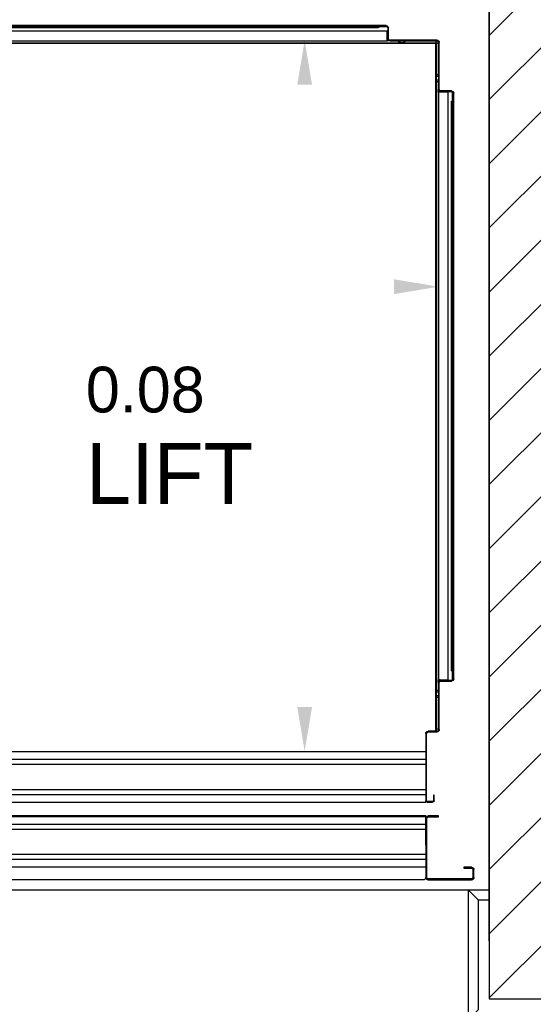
# Model space of a CAD drawing. Header units: millimetres. Extents: x -297000 to 504135, y -166520 to 252050.
# Tile 326 of 416: x 22451 to 23464, y 16792 to 18731. Entities that reach past the tile are written whole.
import ezdxf

# ---------------------------------------------------------------- set-up
doc = ezdxf.new("R2010")
doc.units = ezdxf.units.MM
doc.header["$MEASUREMENT"] = 0
doc.layers.get('Defpoints').update_dxf_attribs({"color": 6})
for name, color, linetype in [('010_D0050_D', 1, 'Continuous'), ('010_T0050_T', 4, 'Continuous'), ('068_HATCH_H', 8, 'Continuous'), ('220_WALIN_G', 1, 'Continuous'), ('420_WAFIN_G', 1, 'Continuous')]:
    doc.layers.add(name, color=color, linetype=linetype)
doc.styles.add('VMX 2 MEDIUM 50', font='unvr55w.TTF', dxfattribs={"height": 100})
doc.dimstyles.new('1_25', dxfattribs={"dimscale": 25, "dimtxt": 3.5, "dimasz": 3.5, "dimexe": 1.25, "dimexo": 0.625, "dimgap": 1, "dimtad": 1, "dimdec": 0, "dimdsep": 46, "dimtxsty": 'Standard', "dimcen": 2.5, "dimclrd": 256, "dimclre": 256, "dimclrt": 10, "dimadec": 0, "dimazin": 0, "dimtfac": 1, "dimtdec": 0, "dimtmove": 0, "dimatfit": 3, "dimfxl": 0, "dimtvp": 1, "dimtolj": 1, "dimtzin": 0, "dimlwd": -1, "dimlwe": -1, "dimarcsym": 0})
doc.dimstyles.new('VMX 50', dxfattribs={"dimscale": 50, "dimtxt": 1, "dimasz": 1, "dimexe": 2, "dimexo": 2, "dimgap": 0.7, "dimtad": 1, "dimdec": 0, "dimdsep": 46, "dimtxsty": 'VMX 2 MEDIUM 50', "dimblk1": 'VMX-DIM-ARROW', "dimblk2": 'VMX-DIM-ARROW', "dimsah": 1, "dimcen": 1, "dimdle": 2, "dimse1": 1, "dimse2": 1, "dimclrd": 256, "dimclre": 256, "dimclrt": 256, "dimadec": 0, "dimazin": 0, "dimtm": 1e-09, "dimtfac": 1, "dimtdec": 0, "dimtmove": 2, "dimatfit": 2, "dimldrblk": 'VMX-DIM-ARROW', "dimfxl": 0, "dimtolj": 2, "dimlwd": -1, "dimarcsym": 0})

# ---------------------------------------------------------------- blocks, each defined once
blk = doc.blocks.new('VMX-DIM-ARROW')
h = blk.add_hatch(color=256)
edge = h.paths.add_edge_path()
edge.add_arc((0, 0), 0.5, 0, 360)
for p, q in [((0, 2.5), (0, -2.5)), ((-2.5, 0), (2.5, 0))]:
    blk.add_line(p, q)
blk = doc.blocks.new('*D147')
at = {"layer": '010_D0050_D'}
blk.add_line((20707, 16337), (23327, 16337), dxfattribs=at)
at = {"layer": 'Defpoints', "color": 0}
for p in [(23377, 17487), (20657, 16587), (23377, 16337)]:
    blk.add_point(p, dxfattribs=at)
at = {"layer": '010_D0050_D', "xscale": 50, "yscale": 50, "zscale": 50, "rotation": 180}
blk.add_blockref('VMX-DIM-ARROW', (20657, 16337), dxfattribs=at)
at = {"layer": '010_D0050_D', "xscale": 50, "yscale": 50, "zscale": 50}
blk.add_blockref('VMX-DIM-ARROW', (23377, 16337), dxfattribs=at)
at = {"layer": '010_D0050_D', "insert": (22017, 16423.9), "char_height": 100, "attachment_point": 5, "style": 'VMX 2 MEDIUM 50'}
blk.add_mtext('\\A2;2720', dxfattribs=at)
blk = doc.blocks.new('*D148')
at = {"layer": '010_D0050_D'}
blk.add_line((23427, 16337), (23541, 16337), dxfattribs=at)
at = {"layer": 'Defpoints', "color": 0}
for p in [(23377, 17487), (23591, 17487), (23591, 16337)]:
    blk.add_point(p, dxfattribs=at)
at = {"layer": '010_D0050_D', "xscale": 50, "yscale": 50, "zscale": 50, "rotation": 180}
blk.add_blockref('VMX-DIM-ARROW', (23377, 16337), dxfattribs=at)
at = {"layer": '010_D0050_D', "xscale": 50, "yscale": 50, "zscale": 50}
blk.add_blockref('VMX-DIM-ARROW', (23591, 16337), dxfattribs=at)
at = {"layer": '010_D0050_D', "insert": (23484, 16423.9), "char_height": 100, "attachment_point": 5, "style": 'VMX 2 MEDIUM 50'}
blk.add_mtext('\\A2;214', dxfattribs=at)
blk = doc.blocks.new('*D942')
at = {"layer": 'Defpoints'}
for p, q in [((-595.6, 1673.5), (-897.4, 1673.5)), ((-866.2, 1586), (-866.2, 360.5)), ((-216.2, 273), (-897.4, 273))]:
    blk.add_line(p, q, dxfattribs=at)
at = {"layer": 'Defpoints', "color": 0}
for p in [(-580, 1673.5), (-866.2, 273), (-200.5, 273)]:
    blk.add_point(p, dxfattribs=at)
at = {"layer": 'Defpoints'}
for points in [[(-880.7, 1586), (-851.6, 1586), (-866.2, 1673.5)], [(-880.7, 360.5), (-851.6, 360.5), (-866.2, 273)]]:
    blk.add_solid(points, dxfattribs=at)
at = {"layer": 'Defpoints', "color": 10, "insert": (-934.9, 1004), "char_height": 87.5, "attachment_point": 5, "rotation": 90}
blk.add_mtext('\\A1;1400', dxfattribs=at)
blk = doc.blocks.new('*D943')
at = {"layer": 'Defpoints'}
for p, q in [((-1130, 1009.1), (-1130, 1219.7)), ((-30, 1009.1), (-30, 1219.7)), ((-1042.5, 1188.4), (-117.5, 1188.4))]:
    blk.add_line(p, q, dxfattribs=at)
at = {"layer": 'Defpoints', "color": 0}
for p in [(-30, 1188.4), (-1130, 993.5), (-30, 993.5)]:
    blk.add_point(p, dxfattribs=at)
at = {"layer": 'Defpoints'}
for points in [[(-1042.5, 1203), (-1042.5, 1173.8), (-1130, 1188.4)], [(-117.5, 1203), (-117.5, 1173.8), (-30, 1188.4)]]:
    blk.add_solid(points, dxfattribs=at)
at = {"layer": 'Defpoints', "color": 10, "insert": (-580, 1257.2), "char_height": 87.5, "attachment_point": 5}
blk.add_mtext('\\A1;1100', dxfattribs=at)
blk = doc.blocks.new('LIFT')
h = blk.add_hatch()
h.set_pattern_fill('ANSI31', color=8, scale=254, angle=195, style=0)
h.set_pattern_definition([(120, (1314.89, 1996.262), (27.4963, 15.875), [])])
edge = h.paths.add_edge_path()
edge.add_ellipse((-1034.5, 1677), major_axis=(4.47, 0), ratio=1, start_angle=270, end_angle=360, ccw=False)
edge.add_line((-1034.5, 1672.5), (-1127, 1672.5))
edge.add_ellipse((-1127, 1669.5), major_axis=(0, 2.97), ratio=1, start_angle=0, end_angle=90)
edge.add_line((-1130, 1669.5), (-1130, 1577))
edge.add_ellipse((-1134.5, 1577), major_axis=(4.47, 0), ratio=1, start_angle=270, end_angle=360, ccw=False)
edge.add_line((-1134.5, 1572.5), (-1155.5, 1572.5))
edge.add_ellipse((-1155.5, 1569.5), major_axis=(0, 2.97), ratio=1, start_angle=0, end_angle=90)
edge.add_line((-1158.5, 1569.5), (-1158.5, 1554))
edge.add_line((-1158.5, 1554), (-1160, 1554))
edge.add_line((-1160, 1554), (-1160, 1569.5))
edge.add_ellipse((-1155.5, 1569.5), major_axis=(-4.47, 0), ratio=1, start_angle=270, end_angle=360, ccw=False)
edge.add_line((-1155.5, 1574), (-1134.5, 1574))
edge.add_ellipse((-1134.5, 1577), major_axis=(0, -2.97), ratio=1, start_angle=0, end_angle=90)
edge.add_line((-1131.5, 1577), (-1131.5, 1669.5))
edge.add_ellipse((-1127, 1669.5), major_axis=(-4.47, 0), ratio=1, start_angle=270, end_angle=360, ccw=False)
edge.add_line((-1127, 1674), (-1034.5, 1674))
edge.add_ellipse((-1034.5, 1677), major_axis=(0, -2.97), ratio=1, start_angle=0, end_angle=90)
edge.add_line((-1031.5, 1677), (-1031.5, 1698))
edge.add_ellipse((-1027, 1698), major_axis=(-4.47, 0), ratio=1, start_angle=270, end_angle=360, ccw=False)
edge.add_line((-1027, 1702.5), (-1011.5, 1702.5))
edge.add_line((-1011.5, 1702.5), (-1011.5, 1701))
edge.add_line((-1011.5, 1701), (-1027, 1701))
edge.add_ellipse((-1027, 1698), major_axis=(0, 2.97), ratio=1, start_angle=0, end_angle=90)
edge.add_line((-1030, 1698), (-1030, 1677))
at = {"color": 8}
for p, q in [((-1031.5, 1677), (-1031.5, 1698)), ((-1030, 1698), (-1030, 1677)), ((-1029.3, 1700), (-1011.5, 1700)), ((-1029, 1672.5), (-1029, 1691.5)), ((-1029, 1691.5), (-131, 1691.5)), ((-1027, 1702.5), (-1011.5, 1702.5)), ((-1011.5, 1701), (-1027, 1701)), ((-1011.5, 1702.5), (-1011.5, 1701)), ((-1011.5, 1702.5), (-148.5, 1702.5)), ((-1011.5, 1698), (-1011.5, 1701)), ((-1011.5, 1701), (-148.5, 1701)), ((-1011.5, 1700), (-1011.5, 1698)), ((-1011.5, 1698), (-1011.5, 1698)), ((-1011.5, 1698), (-148.5, 1698)), ((-1011.5, 1698), (-1011.5, 1698)), ((-1131.5, 1577), (-1131.5, 1669.5)), ((-1130, 1669.5), (-1130, 1577)), ((-1130, 1668), (-1126, 1668)), ((-1127, 1674), (-1034.5, 1674)), ((-1034.5, 1672.5), (-1127, 1672.5)), ((-1126, 1668), (-1126, 1605.5)), ((-1125.5, 1668.5), (-1125.5, 1672.5)), ((-1064, 1668.5), (-1125.5, 1668.5)), ((-1120, 1667.5), (-1120, 1668.5)), ((-1064, 1668.5), (-1064, 1672.5)), ((-1061.5, 1668.5), (-1064, 1668.5)), ((-1061.5, 1672.5), (-1061.5, 1668.5)), ((-1061.5, 1668.5), (-1053.5, 1668.5)), ((-1053.5, 1668.5), (-1053.5, 1672.5)), ((-1051, 1668.5), (-1053.5, 1668.5)), ((-1051, 1672.5), (-1051, 1668.5)), ((-109, 1668.5), (-1051, 1668.5)), ((-1034.5, 1672.5), (-1029, 1672.5)), ((-1030, 1677), (-1029, 1677)), ((-131, 1672.5), (-1029, 1672.5)), ((-1126, 1662.5), (-1125, 1662.5)), ((-1125, 313), (-1125, 1667.5)), ((-1125, 1667.5), (-35, 1667.5)), ((-1130, 1605.5), (-1126, 1605.5)), ((-1126, 1603), (-1130, 1603)), ((-1130, 1595), (-1126, 1595)), ((-1126, 1592.5), (-1130, 1592.5)), ((-1126, 1605.5), (-1126, 1603)), ((-1126, 1595), (-1126, 1603)), ((-1126, 1595), (-1126, 1592.5)), ((-1126, 1592.5), (-1126, 393)), ((-1157.5, 1554), (-1157.5, 1571.8)), ((-1155.5, 1574), (-1134.5, 1574)), ((-1134.5, 1572.5), (-1155.5, 1572.5)), ((-1149, 1571.5), (-1130, 1571.5)), ((-1149, 414), (-1149, 1571.5)), ((-1134.5, 1571.5), (-1134.5, 1572.5)), ((-1130, 1571.5), (-1130, 1577)), ((-1130, 1571.5), (-1130, 414)), ((-1160, 1554), (-1160, 1569.5)), ((-1158.5, 1554), (-1160, 1554)), ((-1160, 431.5), (-1160, 1554)), ((-1158.5, 1569.5), (-1158.5, 1554)), ((-1155.5, 1554), (-1158.5, 1554)), ((-1158.5, 431.5), (-1158.5, 1554)), ((-1155.5, 1554), (-1157.5, 1554)), ((-1155.5, 431.5), (-1155.5, 1554)), ((-1155.5, 1554), (-1155.5, 1554)), ((-1155.5, 1554), (-1155.5, 1554)), ((-1125, 1391), (-1126, 1391)), ((-1126, 1390), (-1125, 1390)), ((-1126, 1378), (-1125, 1378)), ((-1126, 1342), (-1125, 1342)), ((-1126, 1330), (-1125, 1330)), ((-1126, 1329), (-1125, 1329)), ((-1125, 656), (-1126, 656)), ((-1126, 655), (-1125, 655)), ((-1126, 643), (-1125, 643)), ((-1126, 607), (-1125, 607)), ((-1126, 595), (-1125, 595)), ((-1126, 594), (-1125, 594)), ((-1160, 416), (-1160, 431.5)), ((-1160, 431.5), (-1158.5, 431.5)), ((-1155.5, 431.5), (-1158.5, 431.5)), ((-1158.5, 431.5), (-1158.5, 416)), ((-1157.5, 413.7), (-1157.5, 431.5)), ((-1157.5, 431.5), (-1155.5, 431.5)), ((-1155.5, 431.5), (-1155.5, 431.5)), ((-1155.5, 431.5), (-1155.5, 431.5)), ((-1155.5, 413), (-1134.5, 413)), ((-1134.5, 411.5), (-1155.5, 411.5)), ((-1130, 414), (-1149, 414)), ((-1134.5, 413), (-1134.5, 414)), ((-1131.5, 316), (-1131.5, 408.5)), ((-1130, 408.5), (-1130, 414)), ((-1130, 408.5), (-1130, 316)), ((-1130, 393), (-1126, 393)), ((-1126, 390.5), (-1130, 390.5)), ((-1126, 393), (-1126, 390.5)), ((-1126, 382.5), (-1126, 390.5)), ((-1130, 382.5), (-1126, 382.5)), ((-1126, 380), (-1130, 380)), ((-1126, 382.5), (-1126, 380)), ((-1126, 380), (-1126, 317.5)), ((-1126, 317.5), (-1130, 317.5)), ((-1127, 313), (-1109.5, 313)), ((-1109.5, 311.5), (-1127, 311.5)), ((-1125, 323), (-1126, 323)), ((-1125.5, 317), (-1125.5, 313)), ((-1125.5, 317), (-1125, 317)), ((-1106.5, 176), (-1106.5, 308.5)), ((-1105, 308.5), (-1105, 176)), ((-200.5, 273), (-1105, 273)), ((295, 258), (-1105, 258)), ((295, 248), (-1105, 248)), ((295, 198), (-1105, 198)), ((-1121.5, 176), (-1121.5, 186.7)), ((-1121.5, 186.7), (-1120, 186.7)), ((-1120, 186.7), (-1120, 176)), ((295, 188), (-1105, 188)), ((-1105, 173), (-1105, 176)), ((-1118.5, 174.5), (-1108, 174.5)), ((-1108, 173), (-1118.5, 173)), ((295, 173), (-1105, 173)), ((-1130, 146), (-1109.6, 146)), ((-1130, 144), (-1130, 146)), ((-1109.6, 144), (-1130, 144)), ((-1107, 24.6), (-1107, 141.4)), ((-1105, 146), (295, 146)), ((-1105, 146), (-1105, 145)), ((-1105, 142), (-1105, 145)), ((295, 145), (-1105, 145)), ((-1105, 89), (-1105, 142)), ((-1105, 141.4), (-1105, 24.6)), ((295, 130), (-1105, 130)), ((295, 120), (-1105, 120)), ((295, 71), (-1105, 71)), ((295, 61), (-1105, 61)), ((-1200, 24.6), (-1200, 40.4)), ((-1198, 40.4), (-1198, 24.6)), ((-1195.4, 45), (-1180, 45)), ((-1180, 43), (-1195.4, 43)), ((-1180, 45), (-1180, 43)), ((-203.3, 46), (-1105, 46)), ((-1195.4, 22), (-1109.6, 22)), ((-1109.6, 20), (-1195.4, 20)), ((-1230, 0), (0, 0))]:
    blk.add_line(p, q, dxfattribs=at)
at = {"color": 8, "flags": 128}
for points in [[(-1029, 1674.2), (-1029.1, 1674.3), (-1029.2, 1674.4), (-1029.2, 1674.5), (-1029.3, 1674.6), (-1029.4, 1674.7), (-1029.4, 1674.8), (-1029.5, 1674.9), (-1029.6, 1675), (-1029.6, 1675.1), (-1029.7, 1675.2), (-1029.7, 1675.4), (-1029.8, 1675.5), (-1029.8, 1675.6), (-1029.8, 1675.7), (-1029.9, 1675.8), (-1029.9, 1676), (-1029.9, 1676.1), (-1029.9, 1676.2), (-1030, 1676.3), (-1030, 1676.5), (-1030, 1676.6), (-1030, 1676.7), (-1030, 1676.8), (-1030, 1677)], [(-1030, 1677), (-1030, 1676.9), (-1029.9, 1676.8), (-1029.9, 1676.8), (-1029.8, 1676.7), (-1029.8, 1676.6), (-1029.8, 1676.6), (-1029.7, 1676.5), (-1029.7, 1676.4), (-1029.6, 1676.4), (-1029.6, 1676.3), (-1029.6, 1676.3), (-1029.5, 1676.2), (-1029.5, 1676.1), (-1029.4, 1676.1), (-1029.4, 1676), (-1029.3, 1675.9), (-1029.3, 1675.9), (-1029.3, 1675.8), (-1029.2, 1675.7), (-1029.2, 1675.7), (-1029.1, 1675.6), (-1029.1, 1675.6), (-1029.1, 1675.5), (-1029, 1675.4)], [(-1134.5, 1572.5), (-1134.4, 1572.5), (-1134.2, 1572.5), (-1134.1, 1572.5), (-1134, 1572.5), (-1133.8, 1572.5), (-1133.7, 1572.4), (-1133.6, 1572.4), (-1133.5, 1572.4), (-1133.4, 1572.4), (-1133.2, 1572.3), (-1133.1, 1572.3), (-1133, 1572.2), (-1132.9, 1572.2), (-1132.8, 1572.1), (-1132.6, 1572.1), (-1132.5, 1572), (-1132.4, 1572), (-1132.3, 1571.9), (-1132.2, 1571.9), (-1132.1, 1571.8), (-1132, 1571.7), (-1131.9, 1571.7), (-1131.8, 1571.6), (-1131.7, 1571.5)], [(-1134.5, 1572.5), (-1134.4, 1572.5), (-1134.4, 1572.4), (-1134.3, 1572.4), (-1134.2, 1572.3), (-1134.2, 1572.3), (-1134.1, 1572.2), (-1134, 1572.2), (-1134, 1572.2), (-1133.9, 1572.1), (-1133.8, 1572.1), (-1133.8, 1572), (-1133.7, 1572), (-1133.6, 1572), (-1133.6, 1571.9), (-1133.5, 1571.9), (-1133.4, 1571.8), (-1133.4, 1571.8), (-1133.3, 1571.7), (-1133.3, 1571.7), (-1133.2, 1571.7), (-1133.1, 1571.6), (-1133.1, 1571.6), (-1133, 1571.5), (-1132.9, 1571.5)], [(-1131.7, 414), (-1131.8, 413.9), (-1131.9, 413.8), (-1132, 413.8), (-1132.1, 413.7), (-1132.2, 413.6), (-1132.3, 413.6), (-1132.4, 413.5), (-1132.5, 413.5), (-1132.6, 413.4), (-1132.7, 413.4), (-1132.9, 413.3), (-1133, 413.3), (-1133.1, 413.2), (-1133.2, 413.2), (-1133.3, 413.1), (-1133.5, 413.1), (-1133.6, 413.1), (-1133.7, 413.1), (-1133.8, 413), (-1134, 413), (-1134.1, 413), (-1134.2, 413), (-1134.3, 413), (-1134.5, 413)], [(-1134.5, 413), (-1134.4, 413), (-1134.3, 413.1), (-1134.3, 413.1), (-1134.2, 413.2), (-1134.1, 413.2), (-1134.1, 413.2), (-1134, 413.3), (-1133.9, 413.3), (-1133.9, 413.4), (-1133.8, 413.4), (-1133.8, 413.5), (-1133.7, 413.5), (-1133.6, 413.5), (-1133.6, 413.6), (-1133.5, 413.6), (-1133.4, 413.7), (-1133.4, 413.7), (-1133.3, 413.7), (-1133.2, 413.8), (-1133.2, 413.8), (-1133.1, 413.9), (-1133.1, 413.9), (-1133, 414), (-1132.9, 414)]]:
    blk.add_lwpolyline(points, dxfattribs=at)
at = {"color": 8}
blk.add_lwpolyline([(-205, 46), (-1105, 46), (-1105, 25, 0.414214), (-1100, 20), (-210, 20, 0.414214), (-205, 25)], format="xyb", close=True, dxfattribs=at)
for centre, radius, start, end in [((-1027, 1698), 4.47, 90.0004, 180.0004), ((-1027, 1698), 2.97, 90.0004, 180.0004), ((-1127, 1669.5), 4.47, 90.0004, 180.0004), ((-1127, 1669.5), 2.97, 90.0004, 180.0004), ((-1034.5, 1677), 4.47, 270.0004, 0.0004), ((-1034.5, 1677), 2.97, 270.0004, 0.0004), ((-1155.5, 1569.5), 4.47, 90.0004, 180.0004), ((-1155.5, 1569.5), 2.97, 90.0004, 180.0004), ((-1134.5, 1577), 4.47, 270.0004, 0.0004), ((-1134.5, 1577), 2.97, 270.0004, 0.0004), ((-1155.5, 416), 4.47, 180.0004, 270.0004), ((-1155.5, 416), 2.97, 180.0004, 270.0004), ((-1134.5, 408.5), 4.47, 0.0004, 90.0004), ((-1134.5, 408.5), 2.97, 0.0004, 90.0004), ((-1127, 316), 4.47, 180.0004, 270.0004), ((-1127, 316), 2.97, 180.0004, 270.0004), ((-1109.5, 308.5), 4.47, 0.0004, 90.0004), ((-1109.5, 308.5), 2.97, 0.0004, 90.0004), ((-1118.5, 176), 3, 180.0004, 270.0004), ((-1118.5, 176), 1.5, 180.0004, 270.0004), ((-1108, 176), 3, 270.0004, 0.0004), ((-1108, 176), 1.5, 270.0004, 0.0004), ((-1109.6, 141.4), 4.6, 0, 90), ((-1109.6, 141.4), 2.6, 0, 90), ((-1195.4, 40.4), 4.6, 90, 180), ((-1195.4, 40.4), 2.6, 90, 180), ((-1195.4, 24.6), 4.6, 180, 270), ((-1195.4, 24.6), 2.6, 180, 270), ((-1109.6, 24.6), 4.6, 270, 0), ((-1109.6, 24.6), 2.6, 270, 0)]:
    blk.add_arc(centre, radius, start, end, dxfattribs=at)
at = {"layer": 'Defpoints'}
blk.add_lwpolyline([(-1230, -100), (-1230, 1800), (350, 1800), (350, 0), (0, 0), (0, -100)], dxfattribs=at)
dim = blk.add_linear_dim(base=(-866.1646, 273.0068), p1=(-580, 1673.5), p2=(-200.5306, 273.0068), angle=90, dimstyle='1_25', dxfattribs=at)
dim.commit()
dim.dimension.update_dxf_attribs({"geometry": '*D942', "text_midpoint": (-866.1646, 1004), "dimtype": 128})
dim = blk.add_linear_dim(base=(-30, 1188.4), p1=(-1130, 993.5), p2=(-30, 993.5), dimstyle='1_25', dxfattribs=at)
dim.commit()
dim.dimension.update_dxf_attribs({"geometry": '*D943', "text_midpoint": (-580, 1257.2)})
blk = doc.blocks.new('1006_X-01.00')
at = {"layer": '068_HATCH_H'}
h = blk.add_hatch(dxfattribs=at)
h.set_pattern_fill('ANSI31', color=256, scale=715, style=0)
h.paths.add_polyline_path([(8118, 10593), (8118, 11493), (8332, 11493), (8332, 10593)], flags=17)
h.paths.add_polyline_path([(7001, 11493), (11052, 11493), (11052, 7378), (15082, 7378), (15082, 7592), (11266, 7592), (11266, 11493), (14868, 11493), (14868, 11707), (7001, 11707)])
h.paths.add_polyline_path([(11052, 9443), (9472, 9443), (9472, 9593), (11052, 9593)], flags=17)
h.paths.add_polyline_path([(9258, 9593), (9258, 7592), (9472, 7592), (9472, 9593)], flags=17)
h.paths.add_polyline_path([(8118, 7592), (8118, 8493), (8332, 8493), (8332, 7592)], flags=16)
h.paths.add_polyline_path([(15082, 7592), (15082, 8492.5), (14868, 8492.5), (14868, 7592)], flags=17)
h.paths.add_polyline_path([(15082, 11493), (15082, 10591.5), (14868, 10591.5), (14868, 11493)], flags=17)
h.paths.add_polyline_path([(5693, 11493), (5693, 7378), (5907, 7378), (5907, 11493)])
h.paths.add_polyline_path([(9684.7, 5900), (11559, 5900), (11559, 5750), (9737.8, 5750)])
h.paths.add_polyline_path([(12773, 5900), (12559, 5900), (12559, 5750), (12773, 5750)])
h.paths.add_polyline_path([(13563, 5900), (13868, 5900), (13868, 5750), (13563, 5750)])
h.paths.add_polyline_path([(15082, 5900), (15082, 3532), (14868, 3532), (14868, 5900)])
h.paths.add_polyline_path([(15082, 3532), (10523.6, 3532), (10576.8, 3382), (15082, 3382)])
h.paths.add_polyline_path([(8332, 7378), (9822, 7378), (9822, 7592), (8332, 7592)])
at = {"layer": '220_WALIN_G', "color": 2, "ltscale": 10}
blk.add_lwpolyline([(7001, 11493), (11052, 11493), (11052, 7378), (15082, 7378), (15082, 7592), (11266, 7592), (11266, 11493), (14868, 11493), (14868, 11707), (7001, 11707), (7001, 11493)], dxfattribs=at)
at = {"layer": '420_WAFIN_G'}
blk.add_lwpolyline([(11030, 7356), (11011, 7337), (11011, 7592), (11030, 7573), (11030, 7356)], close=True, dxfattribs=at)
blk.add_lwpolyline([(11052, 7592), (11011, 7592), (11030, 7573), (11052, 7573), (11052, 7592)], dxfattribs=at)
at = {"xscale": -1}
blk.add_blockref('LIFT', (9822, 7592), dxfattribs=at)
blk = doc.blocks.new('1006_X-01.01')
at = {"xscale": -1}
blk.add_blockref('LIFT', (9822, 7592), dxfattribs=at)

msp = doc.modelspace()

# ---------------------------------------------------------------- block references
for name, p in [('1006_X-01.01', (71775, 9425)), ('1006_X-01.00', (12325, 9425))]:
    msp.add_blockref(name, p)

# ---------------------------------------------------------------- texts
at = {"layer": '010_T0050_T', "insert": (22581.8, 18047.7), "char_height": 120, "attachment_point": 1, "style": 'VMX 2 MEDIUM 50'}
msp.add_mtext('{\\H0.75x;0.08}\\PLIFT', dxfattribs=at)

# ---------------------------------------------------------------- dimensions: what is measured, and where the dimension line sits
at = {"layer": '010_D0050_D'}
dim = msp.add_linear_dim(base=(23377, 16337), p1=(20657, 16587), p2=(23377, 17487), dimstyle='VMX 50', dxfattribs=at)
dim.commit()
dim.dimension.update_dxf_attribs({"geometry": '*D147', "text_midpoint": (22017, 16423.9)})
dim = msp.add_linear_dim(base=(23591, 16337), p1=(23377, 17487), p2=(23591, 17487), dimstyle='VMX 50', dxfattribs=at)
dim.commit()
dim.dimension.update_dxf_attribs({"geometry": '*D148', "text_midpoint": (23484, 16423.9), "dimtype": 160})

doc.saveas('drawing.dxf')
